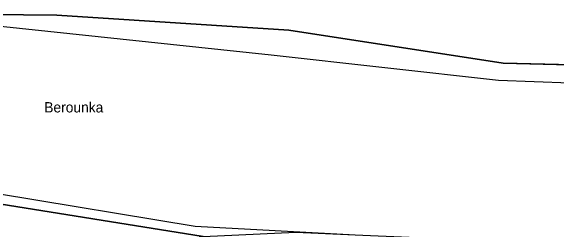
# Model space of a CAD drawing. Extents: x -762274 to -759271, y -1061928 to -1059060.
# Drawn here: x -760443.9 to -760264.1, y -1059205.7 to -1059133.7 of the extents above; entities that cross this region are included whole.
import ezdxf

# ---------------------------------------------------------------- set-up
doc = ezdxf.new("R2010")
doc.units = 0
for name, color, linetype in [('Hranice parcel', 7, 'Continuous'), ('Polygon ku', 7, 'Continuous'), ('Polygon parcely', 7, 'Continuous'), ('Pop  PČ popisy', 7, 'Continuous'), ('Vnitřní kresba', 7, 'Continuous')]:
    doc.layers.add(name, color=color, linetype=linetype)

msp = doc.modelspace()

# ---------------------------------------------------------------- linework, layer by layer
at = {"layer": 'Hranice parcel'}
msp.add_line((-760281.52, -1059150.9), (-760258.7, -1059151.48), dxfattribs=at)
for points in [[(-760571.68, -1059133.66), (-760428.77, -1059135.1), (-760352.25, -1059140.04), (-760281.52, -1059150.9)], [(-760380.47, -1059208.11), (-760453.31, -1059196.48), (-760524.32, -1059190.1)]]:
    msp.add_lwpolyline(points, dxfattribs=at)
at = {"layer": 'Polygon ku'}
msp.add_lwpolyline([(-759923.79, -1059231.76), (-760051.09, -1059191.06), (-760120.43, -1059172.42), (-760186.74, -1059161.77), (-760213.39, -1059153.02), (-760258.7, -1059151.48), (-760281.52, -1059150.9), (-760352.25, -1059140.04), (-760428.77, -1059135.1), (-760571.68, -1059133.66)], dxfattribs=at)
at = {"layer": 'Polygon parcely'}
for points in [[(-759923.79, -1059231.76), (-760051.09, -1059191.06), (-760120.43, -1059172.42), (-760186.74, -1059161.77), (-760213.39, -1059153.02), (-760258.7, -1059151.48), (-760281.52, -1059150.9), (-760352.25, -1059140.04), (-760428.77, -1059135.1), (-760571.68, -1059133.66)], [(-760551.36, -1059202.46), (-760524.32, -1059190.1), (-760453.31, -1059196.48), (-760380.47, -1059208.11), (-760349.91, -1059206.72), (-760330.39, -1059207.57), (-760203.03, -1059213.14), (-760095.37, -1059246.12), (-760054.83, -1059266.86), (-760031.03, -1059281.53), (-760031.04, -1059281.7), (-760031.11, -1059282.78), (-760018.85, -1059288.05), (-759986.38, -1059305.1), (-759979.88, -1059306.16), (-759947.17, -1059309.6), (-759970.66, -1059317.29), (-759951.15, -1059333.95)]]:
    msp.add_lwpolyline(points, dxfattribs=at)
msp.add_lwpolyline([(-760551.36, -1059202.46), (-760574.38, -1059233.02), (-760613.7, -1059308.85), (-760579.59, -1059314.96), (-760606.33, -1059306.6), (-760536.88, -1059248.92), (-760490.38, -1059227.8), (-760451.23, -1059219.19), (-760448.86, -1059219.47), (-760380.47, -1059208.11), (-760453.31, -1059196.48), (-760524.32, -1059190.1)], close=True, dxfattribs=at)
at = {"layer": 'Vnitřní kresba'}
for p, q in [((-760462.02, -1059137.13), (-760358.1, -1059148.12)), ((-760358.1, -1059148.12), (-760283.13, -1059156.56)), ((-760283.13, -1059156.56), (-760213.49, -1059159.06)), ((-760454.25, -1059192.98), (-760383.16, -1059204.7)), ((-760383.16, -1059204.7), (-760330.39, -1059207.57))]:
    msp.add_line(p, q, dxfattribs=at)

# ---------------------------------------------------------------- texts
at = {"layer": 'Pop  PČ popisy'}
msp.add_text('Berounka', height=3.4, dxfattribs=at).set_placement((-760432.87, -1059167.19))

doc.saveas('drawing.dxf')
